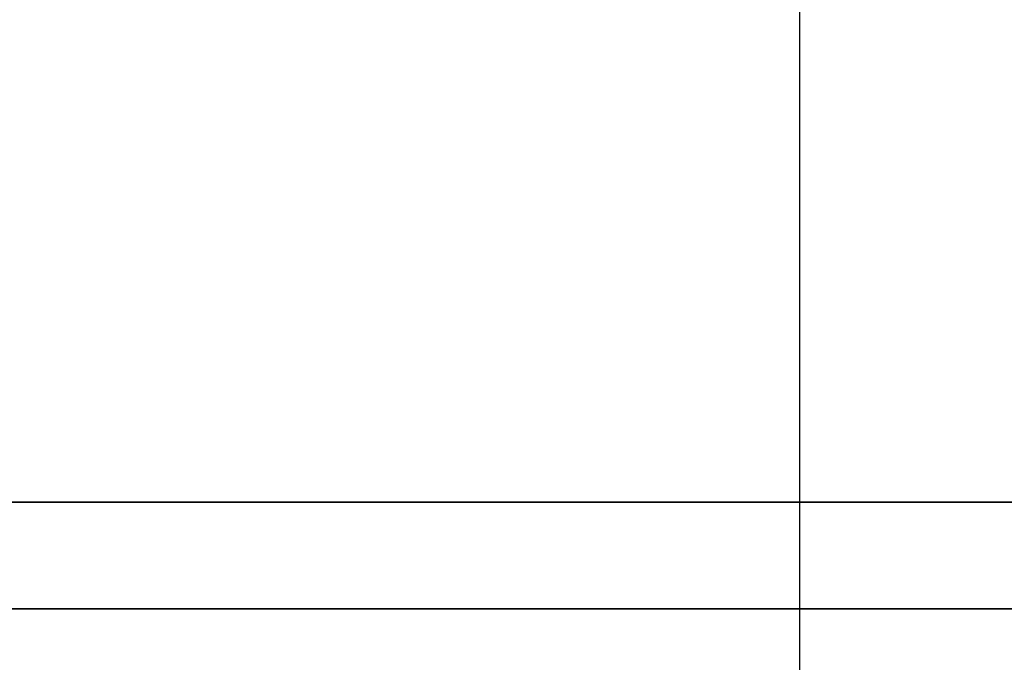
# Model space of a CAD drawing. Header units: millimetres. Extents: x -386 to 3135, y -1989 to 860.
# Tile 422 of 596: x 1692.14 to 1694.25, y -1281.22 to -1279.84. Entities that reach past the tile are written whole.
import ezdxf

# ---------------------------------------------------------------- set-up
doc = ezdxf.new("R2010")
doc.units = ezdxf.units.MM
doc.layers.get('0').update_dxf_attribs({"linetype": 'CONTINUOUS'})
doc.layers.add('DIM', color=4, linetype='CONTINUOUS')
doc.layers.add('layer 1', color=7, linetype='CONTINUOUS')

# ---------------------------------------------------------------- blocks, each defined once
blk = doc.blocks.new('TBI MOTION logo(完整正式版)')
at = {"layer": 'layer 1', "color": 22, "lineweight": 35}
blk.add_open_spline([(75.90875, -9.47875), (75.90875, -9.47875), (75.90875, -12.28625), (75.90875, -12.28625), (75.90875, -12.28625), (75.90875, -12.28625), (75.90875, -12.47875), (75.90875, -12.47875), (75.90875, -12.47875), (75.90875, -12.47875), (75.71625, -12.47875), (75.71625, -12.47875), (75.71625, -12.47875), (75.71625, -12.47875), (-88.32875, -12.47875), (-88.32875, -12.47875), (-88.32875, -12.47875), (-88.32875, -12.47875), (-88.32875, -13.29375), (-88.32875, -13.29375), (-88.32875, -13.29375), (-88.32875, -13.29375), (82.89125, -13.29375), (82.89125, -13.29375), (82.89125, -13.29375), (82.89125, -13.29375), (75.90875, -9.47875), (75.90875, -9.47875)], degree=3, knots=[0, 0, 0, 0, 0.1428571, 0.1428571, 0.1428571, 0.1428572, 0.2857143, 0.2857143, 0.2857143, 0.2857143, 0.4285714, 0.4285714, 0.4285714, 0.4285714, 0.5714286, 0.5714286, 0.5714286, 0.5714286, 0.7142857, 0.7142857, 0.7142857, 0.7142857, 0.8571429, 0.8571429, 0.8571429, 0.8571429, 1, 1, 1, 1], dxfattribs=at)

msp = doc.modelspace()

# ---------------------------------------------------------------- linework, layer by layer
at = {"ltscale": 0.2}
msp.add_line((1693.811, -1304.6487), (1693.811, -1278.8989), dxfattribs=at)

# ---------------------------------------------------------------- block references
at = {"layer": 'DIM', "color": 7, "xscale": 0.2802190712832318, "yscale": 0.2802190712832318, "zscale": 0.2802190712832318}
msp.add_blockref('TBI MOTION logo(完整正式版)', (1686.8539, -1277.378), dxfattribs=at)

doc.saveas('drawing.dxf')
